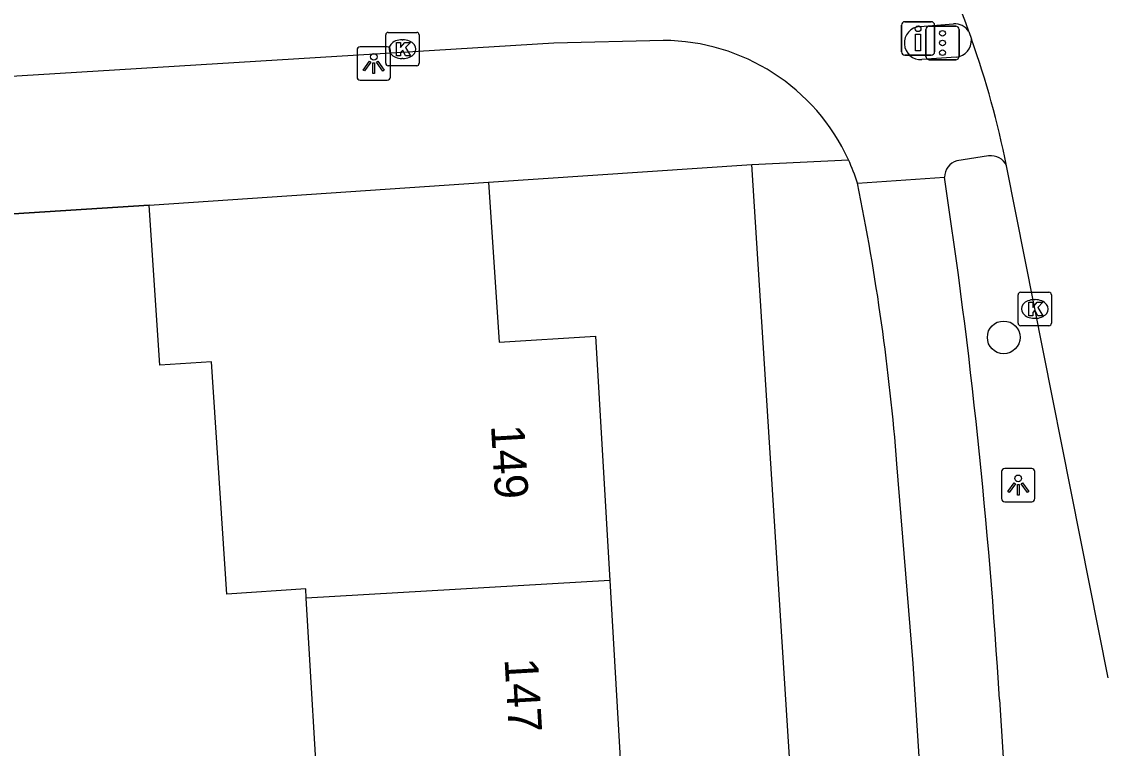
# Model space of a CAD drawing. Extents: x 159689 to 160786, y 387323 to 388339.
# Drawn here: x 160701.18 to 160733.72, y 388305.92 to 388327.68 of the extents above; entities that cross this region are included whole.
import ezdxf

# ---------------------------------------------------------------- set-up
doc = ezdxf.new("R2010")
doc.units = 0
for name, color, linetype in [('IMGEO_Boom', 7, 'Continuous'), ('IMGEO_Drukknoppaal', 7, 'Continuous'), ('IMGEO_Fietspad_gesloten', 7, 'Continuous'), ('IMGEO_Fietspad_open', 7, 'Continuous'), ('IMGEO_Kolk', 7, 'Continuous'), ('IMGEO_Lichtpunt', 7, 'Continuous'), ('IMGEO_Muur', 7, 'Continuous'), ('IMGEO_Pand', 7, 'Continuous'), ('IMGEO_Pand_nummerreeks', 7, 'Continuous'), ('IMGEO_Rijbaan_lokaal_gesloten', 7, 'Continuous'), ('IMGEO_Verkeersregelinstallatiepaal', 7, 'Continuous'), ('IMGEO_Voetpad_open', 7, 'Continuous')]:
    doc.layers.add(name, color=color, linetype=linetype)

msp = doc.modelspace()

# ---------------------------------------------------------------- linework, layer by layer
at = {"layer": 'IMGEO_Boom'}
msp.add_circle((160730.588, 388318.226), 0.489, dxfattribs=at)
at = {"layer": 'IMGEO_Drukknoppaal'}
for p, q in [((160727.53, 388326.777), (160727.53, 388327.577)), ((160727.53, 388327.577), (160727.53, 388326.777)), ((160727.63, 388327.677), (160728.42, 388327.677)), ((160728.42, 388327.677), (160727.63, 388327.677)), ((160728.52, 388327.577), (160728.52, 388326.777)), ((160728.52, 388326.777), (160728.52, 388327.577)), ((160728.42, 388326.677), (160727.63, 388326.677)), ((160727.63, 388326.677), (160728.42, 388326.677))]:
    msp.add_line(p, q, dxfattribs=at)
msp.add_lwpolyline([(160728.1, 388327.302), (160728.1, 388326.802), (160727.95, 388326.802), (160727.95, 388327.302), (160728.1, 388327.302)], dxfattribs=at)
msp.add_circle((160728.025, 388327.467), 0.085, dxfattribs=at)
for centre, start, end in [((160727.63, 388327.577), 90, 180), ((160727.63, 388327.577), 90, 180), ((160728.42, 388327.577), 0, 90), ((160728.42, 388327.577), 360, 90), ((160727.63, 388326.777), 180, 270), ((160727.63, 388326.777), 180, 270), ((160728.42, 388326.777), 270, 0), ((160728.42, 388326.777), 270, 0)]:
    msp.add_arc(centre, 0.1, start, end, dxfattribs=at)
at = {"layer": 'IMGEO_Fietspad_gesloten'}
for points in [[(160726.21, 388322.844), (160728.817, 388323.019)], [(160730.881, 388261.928), (160727.877, 388308.457), (160727.391, 388314.439)], [(160730.462, 388307.383), (160730.947, 388299.801)]]:
    msp.add_lwpolyline(points, dxfattribs=at)
for centre, radius, start, end in [((160554.557, 388296.781), 176.224, 3.44902, 8.56251), ((160658.407, 388309.031), 69.196, 4.48221, 11.51451)]:
    msp.add_arc(centre, radius, start, end, dxfattribs=at)
at = {"layer": 'IMGEO_Fietspad_open'}
for points in [[(160728.073, 388327.536), (160729.085, 388327.614)], [(160720.396, 388327.117), (160717.121, 388327.035), (160659.605, 388323.5)], [(160729.161, 388326.619), (160728.14, 388326.542)], [(160730.138, 388323.661), (160729.185, 388323.508)]]:
    msp.add_lwpolyline(points, dxfattribs=at)
for centre, radius, start, end in [((160728.11, 388327.039), 0.498, 94.2631, 273.4492), ((160729.124, 388327.114), 0.501, 32.1415, 94.4318), ((160720.366, 388320.984), 6.133, 24.6622, 89.7212), ((160729.123, 388327.117), 0.5, 274.3082, 4.19), ((160720.101, 388320.886), 6.415, 17.7718, 24.4679), ((160729.32, 388323.024), 0.503, 105.5274, 180.5456), ((160730.204, 388323.154), 0.511, 24.4827, 97.408)]:
    msp.add_arc(centre, radius, start, end, dxfattribs=at)
at = {"layer": 'IMGEO_Kolk'}
for p, q in [((160712.084, 388326.431), (160712.084, 388327.283)), ((160712.159, 388327.357), (160713.011, 388327.357)), ((160712.572, 388327.137), (160712.597, 388327.137)), ((160713.085, 388327.283), (160713.085, 388326.431)), ((160712.595, 388326.577), (160712.57, 388326.577)), ((160713.011, 388326.357), (160712.159, 388326.357)), ((160731.018, 388318.649), (160731.018, 388319.501)), ((160731.093, 388319.575), (160731.945, 388319.575)), ((160731.506, 388319.355), (160731.531, 388319.355)), ((160732.019, 388319.501), (160732.019, 388318.649)), ((160731.529, 388318.795), (160731.504, 388318.795)), ((160731.945, 388318.575), (160731.093, 388318.575))]:
    msp.add_line(p, q, dxfattribs=at)
for points in [[(160712.084, 388326.431), (160712.084, 388327.283)], [(160712.159, 388327.357), (160713.011, 388327.357)], [(160713.085, 388327.283), (160713.085, 388326.431)], [(160712.405, 388327.057), (160712.528, 388327.057), (160712.528, 388326.906), (160712.658, 388327.057), (160712.822, 388327.057), (160712.676, 388326.906), (160712.829, 388326.657), (160712.677, 388326.657), (160712.592, 388326.821), (160712.528, 388326.754), (160712.528, 388326.657), (160712.405, 388326.657), (160712.405, 388327.057)], [(160713.011, 388326.357), (160712.159, 388326.357)], [(160731.018, 388318.649), (160731.018, 388319.501)], [(160731.093, 388319.575), (160731.945, 388319.575)], [(160731.339, 388319.275), (160731.462, 388319.275), (160731.462, 388319.124), (160731.592, 388319.275), (160731.756, 388319.275), (160731.61, 388319.124), (160731.763, 388318.875), (160731.611, 388318.875), (160731.526, 388319.039), (160731.462, 388318.972), (160731.462, 388318.875), (160731.339, 388318.875), (160731.339, 388319.275)], [(160732.019, 388319.501), (160732.019, 388318.649)], [(160731.945, 388318.575), (160731.093, 388318.575)]]:
    msp.add_lwpolyline(points, dxfattribs=at)
for centre, start, end in [((160712.161, 388327.281), 91.552, 178.448), ((160712.161, 388327.281), 91.552, 178.448), ((160713.009, 388327.281), 1.552, 88.448), ((160713.009, 388327.281), 1.552, 88.448), ((160712.161, 388326.433), 181.552, 268.448), ((160712.161, 388326.433), 181.552, 268.448), ((160713.009, 388326.433), 271.552, 358.448), ((160713.009, 388326.433), 271.552, 358.448), ((160731.095, 388319.499), 91.552, 178.448), ((160731.095, 388319.499), 91.552, 178.448), ((160731.943, 388319.499), 1.552, 88.448), ((160731.943, 388319.499), 1.552, 88.448), ((160731.095, 388318.651), 181.552, 268.448), ((160731.095, 388318.651), 181.552, 268.448), ((160731.943, 388318.651), 271.552, 358.448), ((160731.943, 388318.651), 271.552, 358.448)]:
    msp.add_arc(centre, 0.0765, start, end, dxfattribs=at)
for centre, major_axis, ratio, start_param, end_param in [((160712.571, 388326.857), (-0.387, 0.002), 0.722429, 4.712389, 7.853982), ((160712.596, 388326.857), (-0.39, 0.002), 0.717154, 1.570796, 4.712389), ((160731.505, 388319.075), (-0.387, 0.002), 0.722429, 4.712389, 7.853982), ((160731.53, 388319.075), (-0.39, 0.002), 0.717154, 1.570796, 4.712389)]:
    msp.add_ellipse(centre, major_axis=major_axis, ratio=ratio, start_param=start_param, end_param=end_param, dxfattribs=at)
at = {"layer": 'IMGEO_Lichtpunt'}
for p, q in [((160711.225, 388326.828), (160711.225, 388326.021)), ((160711.225, 388326.828), (160711.225, 388326.021)), ((160712.127, 388326.923), (160711.319, 388326.923)), ((160712.127, 388326.923), (160711.319, 388326.923)), ((160712.221, 388326.021), (160712.221, 388326.828)), ((160712.221, 388326.021), (160712.221, 388326.828)), ((160711.319, 388325.927), (160712.127, 388325.927)), ((160711.319, 388325.927), (160712.127, 388325.927)), ((160730.526, 388314.205), (160730.526, 388313.398)), ((160730.526, 388314.205), (160730.526, 388313.398)), ((160731.428, 388314.3), (160730.62, 388314.3)), ((160731.428, 388314.3), (160730.62, 388314.3)), ((160731.522, 388313.398), (160731.522, 388314.205)), ((160731.522, 388313.398), (160731.522, 388314.205)), ((160730.62, 388313.304), (160731.428, 388313.304)), ((160730.62, 388313.304), (160731.428, 388313.304))]:
    msp.add_line(p, q, dxfattribs=at)
for points in [[(160711.599, 388326.492), (160711.638, 388326.464), (160711.45, 388326.202), (160711.412, 388326.229), (160711.599, 388326.492)], [(160711.701, 388326.444), (160711.748, 388326.444), (160711.748, 388326.122), (160711.701, 388326.122), (160711.701, 388326.444)], [(160711.811, 388326.464), (160711.849, 388326.491), (160712.036, 388326.229), (160711.997, 388326.201), (160711.811, 388326.464)], [(160730.9, 388313.869), (160730.939, 388313.841), (160730.751, 388313.579), (160730.713, 388313.606), (160730.9, 388313.869)], [(160731.002, 388313.821), (160731.049, 388313.821), (160731.049, 388313.499), (160731.002, 388313.499), (160731.002, 388313.821)], [(160731.112, 388313.841), (160731.15, 388313.868), (160731.337, 388313.606), (160731.298, 388313.578), (160731.112, 388313.841)]]:
    msp.add_lwpolyline(points, dxfattribs=at)
for centre in [(160711.724, 388326.626), (160731.025, 388314.003)]:
    msp.add_circle(centre, 0.0994, dxfattribs=at)
for centre, start, end in [((160711.319, 388326.828), 90, 180), ((160711.319, 388326.828), 90, 180), ((160712.127, 388326.828), 0, 90), ((160712.127, 388326.828), 0, 90), ((160711.319, 388326.021), 180, 270), ((160711.319, 388326.021), 180, 270), ((160712.127, 388326.021), 270, 0), ((160712.127, 388326.021), 270, 360), ((160730.62, 388314.205), 90, 180), ((160730.62, 388314.205), 90, 180), ((160731.428, 388314.205), 0, 90), ((160731.428, 388314.205), 0, 90), ((160730.62, 388313.398), 180, 270), ((160730.62, 388313.398), 180, 270), ((160731.428, 388313.398), 270, 0), ((160731.428, 388313.398), 270, 360)]:
    msp.add_arc(centre, 0.0946, start, end, dxfattribs=at)
at = {"layer": 'IMGEO_Muur'}
msp.add_lwpolyline([(160704.998, 388322.184), (160695.926, 388321.6)], dxfattribs=at)
at = {"layer": 'IMGEO_Pand'}
for points in [[(160704.998, 388322.184), (160715.161, 388322.877)], [(160715.161, 388322.877), (160715.482, 388318.084), (160718.367, 388318.26), (160718.789, 388310.946)], [(160709.705, 388310.416), (160709.689, 388310.693), (160707.327, 388310.531), (160706.862, 388317.495), (160705.318, 388317.39), (160704.998, 388322.184)], [(160718.789, 388310.946), (160709.705, 388310.416)], [(160718.789, 388310.946), (160719.19, 388304.057)], [(160710.106, 388303.527), (160709.705, 388310.416)]]:
    msp.add_lwpolyline(points, dxfattribs=at)
at = {"layer": 'IMGEO_Rijbaan_lokaal_gesloten'}
for points in [[(160729.548, 388327.381), (160729.622, 388327.154)], [(160733.72, 388308.033), (160733.72, 388308.034), (160730.669, 388323.366)]]:
    msp.add_lwpolyline(points, dxfattribs=at)
for centre, radius, start, end in [((160715.705, 388322.707), 14.611, 18.6582, 36.1765), ((160704.353, 388318.131), 26.832, 11.251, 19.6505)]:
    msp.add_arc(centre, radius, start, end, dxfattribs=at)
at = {"layer": 'IMGEO_Verkeersregelinstallatiepaal'}
for p, q in [((160728.261, 388326.64), (160728.261, 388327.44)), ((160728.261, 388327.44), (160728.261, 388326.64)), ((160728.361, 388327.54), (160729.151, 388327.54)), ((160729.151, 388327.54), (160728.361, 388327.54)), ((160729.251, 388327.44), (160729.251, 388326.64)), ((160729.251, 388326.64), (160729.251, 388327.44)), ((160729.151, 388326.54), (160728.361, 388326.54)), ((160728.361, 388326.54), (160729.151, 388326.54))]:
    msp.add_line(p, q, dxfattribs=at)
for centre in [(160728.756, 388327.33), (160728.756, 388327.04), (160728.756, 388326.75)]:
    msp.add_circle(centre, 0.085, dxfattribs=at)
for centre, start, end in [((160728.361, 388327.44), 90, 180), ((160728.361, 388327.44), 90, 180), ((160729.151, 388327.44), 0, 90), ((160729.151, 388327.44), 360, 90), ((160728.361, 388326.64), 180, 270), ((160728.361, 388326.64), 180, 270), ((160729.151, 388326.64), 270, 0), ((160729.151, 388326.64), 270, 0)]:
    msp.add_arc(centre, 0.1, start, end, dxfattribs=at)
at = {"layer": 'IMGEO_Voetpad_open'}
for points in [[(160723.045, 388323.397), (160725.94, 388323.543)], [(160715.161, 388322.877), (160723.045, 388323.397)], [(160726.97, 388261.677), (160723.045, 388323.397)], [(160695.134, 388321.55), (160695.926, 388321.6), (160704.998, 388322.184)]]:
    msp.add_lwpolyline(points, dxfattribs=at)

# ---------------------------------------------------------------- texts
at = {"layer": 'IMGEO_Pand_nummerreeks'}
for s, p in [('149', (160715.234, 388315.586)), ('147', (160715.64, 388308.596))]:
    msp.add_text(s, height=1, rotation=273.3271, dxfattribs=at).set_placement(p)

doc.saveas('drawing.dxf')
